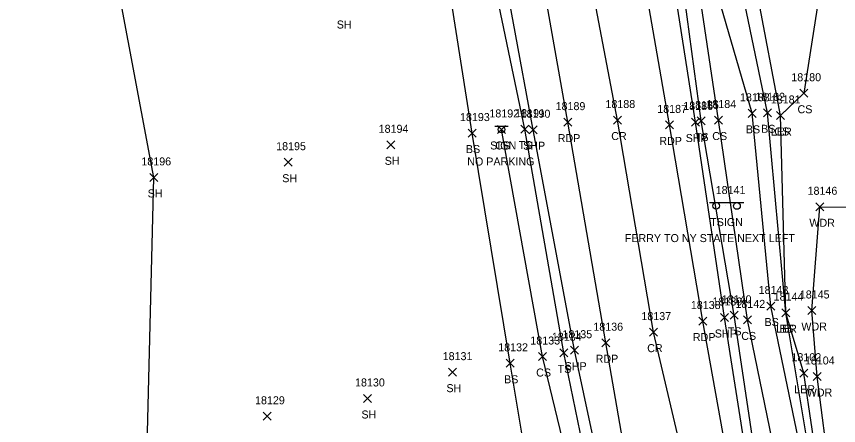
# Model space of a CAD drawing. Extents: x 1439173 to 1457902, y 641926 to 659889.
# Drawn here: x 1445487 to 1445692.4, y 658286.1 to 658388.3 of the extents above; entities that cross this region are included whole.
import ezdxf

# ---------------------------------------------------------------- set-up
doc = ezdxf.new("R2010")
doc.units = 0
for name, color, linetype in [('L_A', 7, 'Continuous'), ('L_I', 7, 'Continuous'), ('L_TIC', 7, 'Continuous'), ('LARO', 7, 'Continuous'), ('LAWA', 7, 'Continuous'), ('LELB', 7, 'Continuous'), ('LSOGP', 7, 'Continuous'), ('P_A', 7, 'Continuous'), ('P_I', 7, 'Continuous'), ('P_TIC', 7, 'Continuous'), ('PET', 7, 'Continuous'), ('PRC', 7, 'Continuous'), ('PSP', 7, 'Continuous'), ('S_A', 7, 'Continuous'), ('S_C', 7, 'Continuous'), ('S_I', 7, 'Continuous'), ('SSGN', 7, 'Continuous')]:
    doc.layers.add(name, color=color, linetype=linetype)

msp = doc.modelspace()

# ---------------------------------------------------------------- linework, layer by layer
at = {"layer": 'L_TIC'}
for points in [[(1445682.74, 658368.09), (1445684.74, 658370.09)], [(1445684.74, 658368.09), (1445682.74, 658370.09)], [(1445669.82, 658363.07), (1445671.82, 658365.07)], [(1445671.82, 658363.07), (1445669.82, 658365.07)], [(1445673.65, 658363.2), (1445675.65, 658365.2)], [(1445675.65, 658363.2), (1445673.65, 658365.2)], [(1445657.13, 658361.17), (1445659.13, 658363.17)], [(1445659.13, 658361.17), (1445657.13, 658363.17)], [(1445661.43, 658361.39), (1445663.43, 658363.39)], [(1445663.43, 658361.39), (1445661.43, 658363.39)], [(1445676.96, 658362.53), (1445678.96, 658364.53)], [(1445678.96, 658362.53), (1445676.96, 658364.53)], [(1445676.96, 658362.53), (1445678.96, 658364.53)], [(1445678.96, 658362.53), (1445676.96, 658364.53)], [(1445607.21, 658359.04), (1445609.21, 658361.04)], [(1445609.21, 658359.04), (1445607.21, 658361.04)], [(1445613.07, 658359.12), (1445615.07, 658361.12)], [(1445615.07, 658359.12), (1445613.07, 658361.12)], [(1445599.86, 658358.14), (1445601.86, 658360.14)], [(1445601.86, 658358.14), (1445599.86, 658360.14)], [(1445579.53, 658355.21), (1445581.53, 658357.21)], [(1445581.53, 658355.21), (1445579.53, 658357.21)], [(1445553.92, 658350.86), (1445555.92, 658352.86)], [(1445555.92, 658350.86), (1445553.92, 658352.86)], [(1445520.29, 658347.06), (1445522.29, 658349.06)], [(1445522.29, 658347.06), (1445520.29, 658349.06)], [(1445686.77, 658339.72), (1445688.77, 658341.72)], [(1445688.77, 658339.72), (1445686.77, 658341.72)], [(1445674.49, 658314.93), (1445676.49, 658316.93)], [(1445676.49, 658314.93), (1445674.49, 658316.93)], [(1445684.78, 658313.81), (1445686.78, 658315.81)], [(1445686.78, 658313.81), (1445684.78, 658315.81)], [(1445665.36, 658312.61), (1445667.36, 658314.61)], [(1445667.36, 658312.61), (1445665.36, 658314.61)], [(1445678.24, 658313.26), (1445680.24, 658315.26)], [(1445680.24, 658313.26), (1445678.24, 658315.26)], [(1445678.24, 658313.26), (1445680.24, 658315.26)], [(1445680.24, 658313.26), (1445678.24, 658315.26)], [(1445668.68, 658311.46), (1445670.68, 658313.46)], [(1445670.68, 658311.46), (1445668.68, 658313.46)], [(1445617.43, 658302.31), (1445619.43, 658304.31)], [(1445619.43, 658302.31), (1445617.43, 658304.31)], [(1445622.82, 658303.23), (1445624.82, 658305.23)], [(1445624.82, 658303.23), (1445622.82, 658305.23)], [(1445609.41, 658300.62), (1445611.41, 658302.62)], [(1445611.41, 658300.62), (1445609.41, 658302.62)], [(1445594.96, 658298.4), (1445596.96, 658300.4)], [(1445596.96, 658298.4), (1445594.96, 658300.4)], [(1445682.77, 658298.14), (1445684.77, 658300.14)], [(1445684.77, 658298.14), (1445682.77, 658300.14)], [(1445686.12, 658297.32), (1445688.12, 658299.32)], [(1445688.12, 658297.32), (1445686.12, 658299.32)], [(1445573.72, 658291.83), (1445575.72, 658293.83)], [(1445575.72, 658291.83), (1445573.72, 658293.83)], [(1445548.65, 658287.38), (1445550.65, 658289.38)], [(1445550.65, 658287.38), (1445548.65, 658289.38)]]:
    msp.add_lwpolyline(points, dxfattribs=at)
at = {"layer": 'LARO'}
msp.add_lwpolyline([(1445691.36, 658253.08), (1445687.96, 658271.16), (1445683.77, 658299.14), (1445679.24, 658314.26), (1445677.96, 658363.53), (1445666.47, 658424.22), (1445660.32, 658451.12), (1445650.28, 658509.1), (1445640.96, 658552.71), (1445631.79, 658601.73), (1445626.73, 658642.44), (1445619.94, 658690.94), (1445615.88, 658739.15), (1445609.34, 658778.84), (1445598.15, 658827.75), (1445588.03, 658874), (1445581.49, 658921.52), (1445577.53, 658936.93)], dxfattribs=at)
at = {"layer": 'LAWA'}
msp.add_lwpolyline([(1445808.1, 658042.3), (1445785.81, 658039.29), (1445751.55, 658036.85), (1445751.65, 658065.91), (1445751.58, 658080.33), (1445749.38, 658114.51), (1445728.21, 658161.17), (1445705.96, 658161.39), (1445696.01, 658177.21), (1445698.97, 658192.19), (1445698.83, 658193.84), (1445698.16, 658195.99), (1445697.96, 658197.93), (1445695.19, 658220.75), (1445692.97, 658253.62), (1445690.3, 658273.17), (1445687.12, 658298.32), (1445685.78, 658314.81), (1445687.77, 658340.72), (1445701.25, 658340.53), (1445716.9, 658366.54)], dxfattribs=at)
at = {"layer": 'LELB'}
for points in [[(1445711.41, 657996.31), (1445705.83, 658036.22), (1445700.64, 658079.41), (1445692.1, 658142.12), (1445687.71, 658180.48), (1445685.34, 658190.49), (1445681.91, 658219.02), (1445671.71, 658278.03), (1445666.36, 658313.61), (1445658.13, 658362.17), (1445649.94, 658422.94), (1445644.25, 658454.56), (1445635.79, 658510.62), (1445628.02, 658553.04), (1445620.07, 658601.71), (1445614.01, 658640.64), (1445604.81, 658690.17), (1445597.49, 658732.56), (1445589.59, 658776.66), (1445581.16, 658825.01), (1445572.65, 658874.35), (1445564.96, 658919.17), (1445560, 658950.1)], [(1445713.77, 657996.54), (1445707.42, 658036.55), (1445702.48, 658079.35), (1445694.08, 658142.21), (1445691.59, 658179.3), (1445693.36, 658191.89), (1445694.2, 658191.78), (1445693.96, 658194.89), (1445693.22, 658198.11), (1445687.9, 658220.22), (1445684.23, 658270.27), (1445682.88, 658280.56), (1445675.49, 658315.93), (1445670.82, 658364.07), (1445653.28, 658424.57), (1445654.32, 658454.28), (1445640.46, 658510.39), (1445634.42, 658553.67)], [(1445687.71, 658180.48), (1445688.48, 658190.63), (1445684.72, 658219.63), (1445676.55, 658279.25), (1445669.68, 658312.46), (1445662.43, 658362.39), (1445653.32, 658423.33), (1445647.42, 658454.65), (1445635.79, 658510.62)], [(1445749.36, 657734.07), (1445742.61, 657772.57), (1445736.05, 657823.51), (1445731.11, 657866.82), (1445723.49, 657920.92), (1445721.03, 657947.17), (1445715.13, 657996.87), (1445709.41, 658036.5), (1445705.27, 658079.76), (1445695.99, 658142.1), (1445693.54, 658178.75), (1445694.69, 658191.48), (1445696.11, 658193.03), (1445695.65, 658196.36), (1445690.42, 658220.06), (1445686.68, 658271.27), (1445684.87, 658280.76), (1445679.24, 658314.26), (1445674.65, 658364.2), (1445662.06, 658424.73), (1445656.23, 658451.85), (1445643.73, 658509.59)], [(1445695.68, 658486.81), (1445686.72, 658458.74), (1445684.7, 658429.94), (1445687.37, 658410.65), (1445687.78, 658394.8), (1445683.74, 658369.09), (1445677.96, 658363.53)], [(1445681.61, 657757.98), (1445681.16, 657793.65), (1445681.25, 657807.94), (1445680.46, 657833.92), (1445676.66, 657844.39), (1445675.08, 657868.19), (1445675.1, 657908.43), (1445672.97, 657938.19), (1445666.31, 657995.09), (1445662.79, 658029.85), (1445652.01, 658075.31), (1445646.43, 658135.91), (1445638.16, 658181.94), (1445634.07, 658190.43), (1445626.76, 658208.83), (1445616.09, 658267.17), (1445610.41, 658301.62), (1445600.86, 658359.14), (1445592.88, 658409.97)], [(1445675.75, 657994.71), (1445670.46, 658030.78), (1445664.65, 658076.2), (1445655.29, 658137.56), (1445648.54, 658183.93), (1445643.01, 658212.37), (1445630.82, 658270.25), (1445623.82, 658304.23), (1445614.07, 658360.12), (1445605.54, 658400.94)], [(1445673.36, 657992.77), (1445666.8, 658029.94), (1445661.69, 658074.66), (1445652.35, 658136.74), (1445644.89, 658182.76), (1445638.97, 658211.77), (1445626.61, 658269.56), (1445618.43, 658303.31), (1445608.21, 658360.04)]]:
    msp.add_lwpolyline(points, dxfattribs=at)
at = {"layer": 'LSOGP'}
msp.add_lwpolyline([(1445574.85, 658004.39), (1445578.4, 658035.34), (1445580.31, 658075.79), (1445566.58, 658103.39), (1445550.07, 658134.55), (1445545.28, 658166.57), (1445535.67, 658193.47), (1445528.78, 658228.45), (1445519.63, 658280.96), (1445521.29, 658348.07), (1445511.81, 658398.68), (1445513.11, 658413.84), (1445499.99, 658438.07), (1445499.22, 658468.23), (1445496.56, 658508.52), (1445496.75, 658512.75), (1445486.99, 658541.35)], dxfattribs=at)
at = {"layer": 'P_TIC'}
for points in [[(1445636.2, 658361.39), (1445638.2, 658363.39)], [(1445638.2, 658361.39), (1445636.2, 658363.39)], [(1445615.09, 658358.97), (1445617.09, 658360.97)], [(1445617.09, 658358.97), (1445615.09, 658360.97)], [(1445623.76, 658360.87), (1445625.76, 658362.87)], [(1445625.76, 658360.87), (1445623.76, 658362.87)], [(1445649.15, 658360.18), (1445651.15, 658362.18)], [(1445651.15, 658360.18), (1445649.15, 658362.18)], [(1445655.7, 658360.9), (1445657.7, 658362.9)], [(1445657.7, 658360.9), (1445655.7, 658362.9)], [(1445662.97, 658312.06), (1445664.97, 658314.06)], [(1445664.97, 658312.06), (1445662.97, 658314.06)], [(1445657.55, 658311.17), (1445659.55, 658313.17)], [(1445659.55, 658311.17), (1445657.55, 658313.17)], [(1445645.19, 658308.4), (1445647.19, 658310.4)], [(1445647.19, 658308.4), (1445645.19, 658310.4)], [(1445633.24, 658305.76), (1445635.24, 658307.76)], [(1445635.24, 658305.76), (1445633.24, 658307.76)], [(1445625.46, 658303.89), (1445627.46, 658305.89)], [(1445627.46, 658303.89), (1445625.46, 658305.89)]]:
    msp.add_lwpolyline(points, dxfattribs=at)
at = {"layer": 'PET'}
for points in [[(1445705.78, 657996.74), (1445700.79, 658035.17), (1445695.34, 658079.07), (1445686.58, 658141.61), (1445678.88, 658191.85), (1445674.78, 658217.71), (1445664.88, 658276.95), (1445658.55, 658312.17), (1445650.15, 658361.18), (1445639.6, 658422.2), (1445634.4, 658454.18), (1445624.07, 658508.93), (1445616.8, 658551.96), (1445608.32, 658601.33), (1445601.83, 658639.44), (1445593.45, 658688.09), (1445585.19, 658730.57), (1445578.3, 658774.52), (1445569.42, 658823.28), (1445560.62, 658872.5), (1445551.74, 658918.41), (1445542.33, 658971.3)], [(1445680.6, 657994.71), (1445675.66, 658031.82), (1445670.09, 658076.96), (1445661.45, 658138.65), (1445654.59, 658185.53), (1445650, 658213.91), (1445640.16, 658272.65), (1445634.24, 658306.76), (1445624.76, 658361.87), (1445614.72, 658418.97), (1445607.21, 658460.9), (1445599.06, 658505.1), (1445591.98, 658546.7), (1445588.63, 658593.12), (1445576.29, 658636.25), (1445568.16, 658684.78), (1445560.61, 658727.13), (1445552.99, 658771.71), (1445544.2, 658818.81), (1445535.26, 658869.13), (1445526.51, 658914.41), (1445517.19, 658967.01)]]:
    msp.add_lwpolyline(points, dxfattribs=at)
at = {"layer": 'PRC'}
msp.add_lwpolyline([(1445693.19, 657995.58), (1445688.37, 658033.15), (1445682.7, 658078.44), (1445674.41, 658140.32), (1445666.61, 658188.13), (1445662.4, 658215.59), (1445653.51, 658278.24), (1445646.19, 658309.4), (1445637.2, 658362.39), (1445626.17, 658420.18), (1445621.21, 658465.94), (1445611.38, 658507.05), (1445604.14, 658549), (1445595.87, 658598.76), (1445588.83, 658637.12), (1445580.76, 658686.66), (1445573.22, 658729.08), (1445565.49, 658774.03), (1445556.77, 658821.39), (1445548.21, 658870.8), (1445539.62, 658916.36), (1445529.84, 658969.19)], dxfattribs=at)
at = {"layer": 'PSP'}
for points in [[(1445709.72, 657996.21), (1445703.88, 658035.73), (1445698.6, 658079.03), (1445689.92, 658141.84), (1445682.47, 658194.7), (1445678.91, 658218.46), (1445669.51, 658277.66), (1445663.97, 658313.06), (1445656.7, 658361.9), (1445647.15, 658422.67), (1445642.54, 658454.48), (1445633.11, 658510.6), (1445626.17, 658552.92), (1445617.88, 658601.72), (1445610.99, 658640.57), (1445602.68, 658689.97), (1445594.54, 658732.07), (1445587.02, 658776.07), (1445578.22, 658824.66), (1445569.89, 658874.08), (1445561.69, 658919.22), (1445557.14, 658946.18), (1445552.68, 658972.7)], [(1445677.61, 657994.76), (1445672.81, 658031.44), (1445667.07, 658076.52), (1445658.59, 658138.11), (1445650.65, 658184.8), (1445645.66, 658213.03), (1445633.73, 658271), (1445626.46, 658304.89), (1445616.09, 658359.97), (1445606.28, 658413.34), (1445604.12, 658425.94), (1445596.03, 658466.49), (1445589.8, 658503.8), (1445583.92, 658538.52), (1445575.12, 658588.87), (1445567.7, 658634.58), (1445559.14, 658683.75), (1445551.7, 658726.04), (1445543.93, 658769.89), (1445535.06, 658817.05), (1445526.54, 658867.74), (1445518.27, 658912.76), (1445508.55, 658965.49)]]:
    msp.add_lwpolyline(points, dxfattribs=at)
at = {"layer": 'SSGN'}
for p, q in [((1445606.58, 658360.89), (1445609.91, 658360.89)), ((1445608.22, 658360.06), (1445608.22, 658360.06)), ((1445660.17, 658341.82), (1445668.76, 658341.82)), ((1445664.19, 658340.92), (1445664.19, 658340.92))]:
    msp.add_line(p, q, dxfattribs=at)
for centre in [(1445608.22, 658360.06), (1445661.83, 658340.99), (1445667.04, 658340.92)]:
    msp.add_circle(centre, 0.833, dxfattribs=at)

# ---------------------------------------------------------------- texts
at = {"layer": 'L_A'}
for s, p in [('SH', (1445567.04, 658385.26)), ('CS', (1445682.18, 658364.09)), ('BS', (1445669.26, 658359.07)), ('BS', (1445673.09, 658359.2)), ('TS', (1445656.54, 658357.17)), ('CS', (1445660.87, 658357.39)), ('LER', (1445675.54, 658358.53)), ('CS', (1445676.4, 658358.53)), ('CS', (1445606.65, 658355.04)), ('TS', (1445612.48, 658355.12)), ('BS', (1445599.3, 658354.14)), ('SH', (1445579.02, 658351.21)), ('SH', (1445553.41, 658346.86)), ('SH', (1445519.78, 658343.06)), ('WDR', (1445685.13, 658335.72)), ('BS', (1445673.93, 658310.93)), ('WDR', (1445683.14, 658309.81)), ('TS', (1445664.77, 658308.61)), ('LER', (1445676.82, 658309.26)), ('BS', (1445677.68, 658309.26)), ('CS', (1445668.12, 658307.46)), ('CS', (1445616.87, 658298.31)), ('TS', (1445622.23, 658299.23)), ('BS', (1445608.85, 658296.62)), ('SH', (1445594.45, 658294.4)), ('LER', (1445681.35, 658294.14)), ('WDR', (1445684.48, 658293.32)), ('SH', (1445573.21, 658287.83))]:
    msp.add_text(s, height=2, dxfattribs=at).set_placement(p)
at = {"layer": 'L_I'}
for s, p in [('18180', (1445680.63, 658372.09)), ('18182', (1445671.62, 658367.2)), ('18185', (1445655.11, 658365.17)), ('18184', (1445659.41, 658365.39)), ('18183', (1445667.8, 658367.07)), ('18181', (1445675.5, 658366.53)), ('18181', (1445675.5, 658366.53)), ('18192', (1445605.18, 658363.04)), ('18191', (1445611.62, 658363.12)), ('18193', (1445597.84, 658362.14)), ('18194', (1445577.51, 658359.21)), ('18195', (1445551.9, 658354.86)), ('18196', (1445518.21, 658351.06)), ('18146', (1445684.69, 658343.72)), ('18143', (1445672.47, 658318.93)), ('18140', (1445663.25, 658316.61)), ('18144', (1445676.22, 658317.26)), ('18144', (1445676.22, 658317.26)), ('18145', (1445682.75, 658317.81)), ('18142', (1445666.66, 658315.46)), ('18133', (1445615.41, 658306.31)), ('18134', (1445620.79, 658307.23)), ('18132', (1445607.39, 658304.62)), ('18131', (1445593.51, 658302.4)), ('18102', (1445680.66, 658302.14)), ('18104', (1445684.02, 658301.32)), ('18130', (1445571.61, 658295.83)), ('18129', (1445546.62, 658291.38))]:
    msp.add_text(s, height=2, dxfattribs=at).set_placement(p)
at = {"layer": 'P_A'}
for s, p in [('CR', (1445635.63, 658357.39)), ('SHP', (1445654.24, 658356.9)), ('SHP', (1445613.62, 658354.97)), ('RDP', (1445622.25, 658356.87)), ('RDP', (1445647.64, 658356.18)), ('SHP', (1445661.5, 658308.06)), ('RDP', (1445656.03, 658307.17)), ('CR', (1445644.62, 658304.4)), ('RDP', (1445631.73, 658301.76)), ('SHP', (1445623.99, 658299.89))]:
    msp.add_text(s, height=2, dxfattribs=at).set_placement(p)
at = {"layer": 'P_I'}
for s, p in [('18188', (1445634.18, 658365.39)), ('18189', (1445621.73, 658364.87)), ('18187', (1445647.13, 658364.18)), ('18186', (1445653.63, 658364.9)), ('18190', (1445612.98, 658362.97)), ('18139', (1445660.94, 658316.06)), ('18138', (1445655.52, 658315.17)), ('18137', (1445643.16, 658312.4)), ('18136', (1445631.16, 658309.76)), ('18135', (1445623.43, 658307.89))]:
    msp.add_text(s, height=2, dxfattribs=at).set_placement(p)
at = {"layer": 'S_A'}
for s, p in [('SIGN', (1445605.36, 658355.04)), ('TSIGN', (1445660.36, 658335.9))]:
    msp.add_text(s, height=2, dxfattribs=at).set_placement(p)
at = {"layer": 'S_C'}
for s, p in [('NO PARKING', (1445599.65, 658351.04)), ('FERRY TO NY STATE NEXT LEFT', (1445639.01, 658331.9))]:
    msp.add_text(s, height=2, dxfattribs=at).set_placement(p)
at = {"layer": 'S_I'}
for s, p in [('18192', (1445605.18, 658363.04)), ('18141', (1445661.73, 658343.9))]:
    msp.add_text(s, height=2, dxfattribs=at).set_placement(p)

doc.saveas('drawing.dxf')
